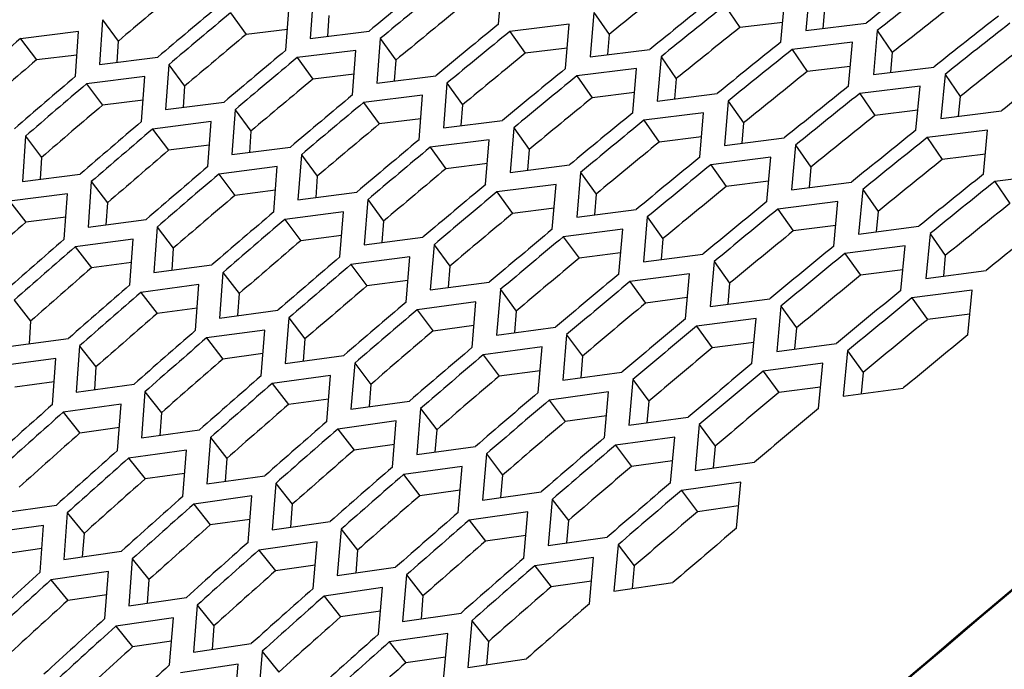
# Model space of a CAD drawing. Header units: millimetres. Extents: x 0 to 420, y 0 to 297.
# Tile 429 of 502: x 329.52 to 332.85, y 239.93 to 242.13. Entities that reach past the tile are written whole.
import ezdxf

# ---------------------------------------------------------------- set-up
doc = ezdxf.new("R2010")
doc.units = ezdxf.units.MM
doc.header["$LTSCALE"] = 23.1
doc.layers.get('0').update_dxf_attribs({"linetype": 'CONTINUOUS'})

msp = doc.modelspace()

# ---------------------------------------------------------------- linework, layer by layer
at = {"color": 3, "linetype": 'CONTINUOUS'}
for p, q in [((331.1417, 242.1163), (331.1535, 242.2657)), ((330.5152, 242.2183), (330.5041, 242.068)), ((332.194, 242.243), (332.1809, 242.0947)), ((332.0969, 242.0551), (332.1099, 242.2036)), ((330.4223, 242.028), (330.4333, 242.1786)), ((331.4638, 242.1554), (331.4515, 242.0059)), ((329.8015, 242.1312), (329.7911, 241.9797)), ((332.1809, 242.0947), (332.3849, 242.1193)), ((329.7206, 242.0913), (329.5239, 242.0669)), ((329.7103, 241.9395), (329.7206, 242.0913)), ((330.5041, 242.068), (330.7034, 242.0925)), ((331.3807, 242.1157), (331.1795, 242.0912)), ((331.3685, 241.966), (331.3807, 242.1157)), ((332.423, 242.0945), (332.4096, 241.9459)), ((330.7411, 242.0673), (330.7296, 241.9166)), ((332.3387, 242.055), (332.135, 242.0303)), ((332.3253, 241.9061), (332.3387, 242.055)), ((330.659, 242.0274), (330.4598, 242.0028)), ((330.6475, 241.8764), (330.659, 242.0274)), ((331.4515, 242.0059), (331.6534, 242.0306)), ((329.7911, 241.9797), (329.9884, 242.0043)), ((331.6913, 242.0057), (331.6786, 241.8558)), ((330.0258, 241.9789), (330.015, 241.827)), ((331.608, 241.9658), (331.4063, 241.9409)), ((331.5953, 241.8157), (331.608, 241.9658)), ((332.4096, 241.9459), (332.6139, 241.9708)), ((329.9447, 241.9387), (329.7476, 241.914)), ((329.934, 241.7866), (329.9447, 241.9387)), ((330.7296, 241.9166), (330.9294, 241.9415)), ((332.6521, 241.946), (332.6382, 241.7971)), ((330.967, 241.9163), (330.955, 241.7652)), ((332.5675, 241.9063), (332.3634, 241.8812)), ((332.5537, 241.757), (332.5675, 241.9063)), ((330.015, 241.827), (330.2128, 241.8519)), ((330.8846, 241.8761), (330.685, 241.8512)), ((330.8727, 241.7248), (330.8846, 241.8761)), ((331.6786, 241.8558), (331.8809, 241.8809)), ((331.9188, 241.8559), (331.9056, 241.7057)), ((330.2502, 241.8265), (330.239, 241.6743)), ((332.6382, 241.7971), (332.843, 241.8223)), ((330.1688, 241.7861), (329.9712, 241.7611)), ((330.1576, 241.6336), (330.1688, 241.7861)), ((330.955, 241.7652), (331.1553, 241.7904)), ((331.8352, 241.8158), (331.6331, 241.7906)), ((331.8221, 241.6654), (331.8352, 241.8158)), ((331.1929, 241.7653), (331.1805, 241.6138)), ((332.7963, 241.7576), (332.5917, 241.7322)), ((332.782, 241.608), (332.7963, 241.7576)), ((329.5408, 241.7366), (329.5304, 241.5832)), ((331.1103, 241.7249), (330.9103, 241.6996)), ((331.0979, 241.5732), (331.1103, 241.7249)), ((331.9056, 241.7057), (332.1084, 241.7311)), ((330.239, 241.6743), (330.4371, 241.6996)), ((332.1463, 241.7062), (332.1327, 241.5556)), ((330.4745, 241.6742), (330.4629, 241.5216)), ((332.0624, 241.6659), (331.8599, 241.6403)), ((332.0489, 241.5151), (332.0624, 241.6659)), ((330.3929, 241.6336), (330.1949, 241.6082)), ((330.3813, 241.4807), (330.3929, 241.6336)), ((331.1805, 241.6138), (331.3812, 241.6394)), ((329.5304, 241.5832), (329.7264, 241.6085)), ((331.4189, 241.6142), (331.406, 241.4624)), ((333.0252, 241.6089), (332.8201, 241.5832)), ((329.7636, 241.5829), (329.7527, 241.4291)), ((331.336, 241.5736), (331.1355, 241.5479)), ((331.3232, 241.4216), (331.336, 241.5736)), ((332.1327, 241.5556), (332.3359, 241.5814)), ((332.3738, 241.5564), (332.3598, 241.4055)), ((329.6829, 241.542), (329.487, 241.5166)), ((329.6721, 241.388), (329.6829, 241.542)), ((330.4629, 241.5216), (330.6615, 241.5473)), ((330.6989, 241.5219), (330.6868, 241.3689)), ((331.406, 241.4624), (331.6071, 241.4884)), ((332.2897, 241.5159), (332.0867, 241.49)), ((332.2757, 241.3647), (332.2897, 241.5159)), ((329.7527, 241.4291), (329.9492, 241.4548)), ((330.617, 241.481), (330.4186, 241.4552)), ((330.6049, 241.3278), (330.617, 241.481)), ((331.6448, 241.4632), (331.6315, 241.3111)), ((329.9864, 241.4292), (329.9751, 241.2751)), ((331.5616, 241.4224), (331.3607, 241.3963)), ((331.5484, 241.27), (331.5616, 241.4224)), ((332.3598, 241.4055), (332.5634, 241.4317)), ((329.9054, 241.3881), (329.7091, 241.3623)), ((329.8942, 241.2337), (329.9054, 241.3881)), ((330.6868, 241.3689), (330.8858, 241.3949)), ((332.6013, 241.4067), (332.5868, 241.2554)), ((330.9232, 241.3695), (330.9107, 241.2162)), ((332.5169, 241.366), (332.3135, 241.3397)), ((332.5025, 241.2144), (332.5169, 241.366)), ((330.8411, 241.3285), (330.6422, 241.3023)), ((330.8286, 241.1749), (330.8411, 241.3285)), ((331.6315, 241.3111), (331.833, 241.3373)), ((329.9751, 241.2751), (330.172, 241.3012)), ((331.8707, 241.3122), (331.857, 241.1597)), ((330.2092, 241.2756), (330.1975, 241.1211)), ((331.7873, 241.2712), (331.5859, 241.2447)), ((331.7736, 241.1184), (331.7873, 241.2712)), ((332.5868, 241.2554), (332.7909, 241.2819)), ((330.128, 241.2342), (329.9313, 241.208)), ((330.1163, 241.0795), (330.128, 241.2342)), ((330.9107, 241.2162), (331.1102, 241.2426)), ((331.1476, 241.2172), (331.1347, 241.0635)), ((331.857, 241.1597), (332.059, 241.1863)), ((332.7441, 241.216), (332.5403, 241.1894)), ((332.7293, 241.0641), (332.7441, 241.216)), ((331.0651, 241.1759), (330.8659, 241.1494)), ((331.0523, 241.0219), (331.0651, 241.1759)), ((332.0966, 241.1611), (332.0825, 241.0083)), ((330.1975, 241.1211), (330.3948, 241.1475)), ((330.432, 241.1219), (330.4198, 240.967)), ((332.0129, 241.1199), (331.8112, 241.0931)), ((331.9988, 240.9668), (332.0129, 241.1199)), ((331.1347, 241.0635), (331.3345, 241.0902)), ((329.4917, 241.0258), (329.687, 241.0523)), ((330.3505, 241.0803), (330.1534, 241.0538)), ((330.3385, 240.9252), (330.3505, 241.0803)), ((331.3719, 241.0648), (331.3586, 240.9108)), ((329.7239, 241.0264), (329.7126, 240.8704)), ((331.2892, 241.0233), (331.0896, 240.9964)), ((331.2759, 240.869), (331.2892, 241.0233)), ((332.0825, 241.0083), (332.2849, 241.0353)), ((330.4198, 240.967), (330.6177, 240.9938)), ((332.3225, 241.0101), (332.308, 240.8569)), ((329.6435, 240.9846), (329.4484, 240.958)), ((329.6322, 240.8284), (329.6435, 240.9846)), ((330.6548, 240.9682), (330.6422, 240.813)), ((332.2386, 240.9687), (332.0364, 240.9415)), ((332.2241, 240.8152), (332.2386, 240.9687)), ((330.5731, 240.9265), (330.3755, 240.8995)), ((330.5606, 240.771), (330.5731, 240.9265)), ((331.3586, 240.9108), (331.5589, 240.9379)), ((329.7126, 240.8704), (329.9083, 240.8973)), ((331.5963, 240.9125), (331.5825, 240.7581)), ((329.9452, 240.8714), (329.9334, 240.715)), ((331.5133, 240.8708), (331.3132, 240.8435)), ((331.4996, 240.7161), (331.5133, 240.8708)), ((332.308, 240.8569), (332.5108, 240.8842)), ((329.8645, 240.8294), (329.669, 240.8024)), ((329.8528, 240.6728), (329.8645, 240.8294)), ((330.6422, 240.813), (330.8405, 240.8402)), ((330.8776, 240.8146), (330.8646, 240.6589)), ((331.5825, 240.7581), (331.7833, 240.7856)), ((330.7956, 240.7726), (330.5976, 240.7452)), ((330.7827, 240.6167), (330.7956, 240.7726)), ((331.8207, 240.7602), (331.8064, 240.6054)), ((329.9334, 240.715), (330.1295, 240.7422)), ((330.1664, 240.7164), (330.1542, 240.5596)), ((330.8646, 240.6589), (331.0633, 240.6865)), ((331.7374, 240.7182), (331.5369, 240.6906)), ((331.7233, 240.5632), (331.7374, 240.7182)), ((330.0855, 240.6742), (329.8895, 240.6468)), ((330.0733, 240.5171), (330.0855, 240.6742)), ((331.1004, 240.6609), (331.087, 240.5049)), ((331.0182, 240.6187), (330.8197, 240.591)), ((331.0048, 240.4624), (331.0182, 240.6187)), ((331.8064, 240.6054), (332.0076, 240.6332)), ((330.1542, 240.5596), (330.3508, 240.5872)), ((330.3877, 240.5614), (330.3751, 240.4042)), ((331.9615, 240.5657), (331.7605, 240.5377)), ((331.9469, 240.4102), (331.9615, 240.5657)), ((330.3065, 240.5189), (330.1101, 240.4912)), ((330.2939, 240.3615), (330.3065, 240.5189)), ((331.087, 240.5049), (331.2861, 240.5328)), ((329.4515, 240.4603), (329.6459, 240.4879)), ((331.3232, 240.5072), (331.3093, 240.3509)), ((329.6825, 240.4618), (329.6708, 240.3035)), ((331.2407, 240.4648), (331.0418, 240.4367)), ((331.2269, 240.3082), (331.2407, 240.4648)), ((329.6023, 240.4191), (329.4081, 240.3914)), ((329.5906, 240.2606), (329.6023, 240.4191)), ((330.3751, 240.4042), (330.5721, 240.4322)), ((330.6089, 240.4064), (330.5959, 240.2489)), ((330.5275, 240.3637), (330.3307, 240.3356)), ((330.5145, 240.2059), (330.5275, 240.3637)), ((331.3093, 240.3509), (331.5089, 240.3792)), ((331.546, 240.3536), (331.5317, 240.1968)), ((329.6708, 240.3035), (329.8656, 240.3315)), ((329.9023, 240.3054), (329.8901, 240.1468)), ((331.4633, 240.3109), (331.2639, 240.2825)), ((331.449, 240.1539), (331.4633, 240.3109)), ((329.8218, 240.2625), (329.6271, 240.2344)), ((329.8097, 240.1036), (329.8218, 240.2625)), ((330.5959, 240.2489), (330.7933, 240.2772)), ((330.8302, 240.2514), (330.8167, 240.0935)), ((331.5317, 240.1968), (331.7317, 240.2255)), ((330.7485, 240.2085), (330.5513, 240.18)), ((330.7351, 240.0503), (330.7485, 240.2085)), ((329.8901, 240.1468), (330.0854, 240.1751)), ((330.122, 240.1491), (330.1094, 239.99)), ((330.8167, 240.0935), (331.0146, 240.1222)), ((330.0413, 240.1059), (329.8462, 240.0774)), ((330.0287, 239.9466), (330.0413, 240.1059)), ((331.0515, 240.0964), (331.0376, 239.9381)), ((330.9695, 240.0532), (330.7718, 240.0244)), ((330.9557, 239.8947), (330.9695, 240.0532)), ((330.1094, 239.99), (330.3051, 240.0188)), ((330.3417, 239.9927), (330.3287, 239.8333)), ((331.0376, 239.9381), (331.2358, 239.9672)), ((330.2608, 239.9493), (330.0652, 239.9204)), ((330.2478, 239.7896), (330.2608, 239.9493))]:
    msp.add_line(p, q, dxfattribs=at)
at = {"color": 7, "linetype": 'CONTINUOUS'}
for p, q in [((330.2346, 242.1544), (330.2877, 242.0814)), ((331.4638, 242.1554), (331.5155, 242.0812)), ((331.9066, 242.1793), (331.9577, 242.1047)), ((332.2446, 242.168), (332.239, 242.1017)), ((329.8015, 242.1312), (329.8551, 242.0587)), ((330.5678, 242.145), (330.5628, 242.0752)), ((332.1028, 242.1219), (331.9577, 242.1047)), ((330.4274, 242.0983), (330.2877, 242.0814)), ((331.1795, 242.0912), (331.2316, 242.0174)), ((332.423, 242.0945), (332.4737, 242.0196)), ((329.5239, 242.0669), (329.578, 241.9948)), ((329.8551, 242.0587), (329.8503, 241.9871)), ((330.7411, 242.0673), (330.7938, 241.994)), ((331.5155, 242.0812), (331.51, 242.0131)), ((331.3741, 242.0347), (331.2316, 242.0174)), ((332.135, 242.0303), (332.1861, 241.9556)), ((332.4737, 242.0196), (332.4678, 241.953)), ((329.7152, 242.0116), (329.578, 241.9948)), ((330.4598, 242.0028), (330.5129, 241.9298)), ((330.7938, 241.994), (330.7885, 241.924)), ((331.6913, 242.0057), (331.743, 241.9315)), ((330.0258, 241.9789), (330.0794, 241.9063)), ((332.3313, 241.9731), (332.1861, 241.9556)), ((330.6529, 241.947), (330.5129, 241.9298)), ((331.4063, 241.9409), (331.4584, 241.8671)), ((331.743, 241.9315), (331.7373, 241.8631)), ((332.6521, 241.946), (332.7028, 241.8711)), ((329.7476, 241.914), (329.8016, 241.8418)), ((330.0794, 241.9063), (330.0745, 241.8345)), ((330.967, 241.9163), (331.0197, 241.8429)), ((331.6011, 241.8846), (331.4584, 241.8671)), ((329.9391, 241.8589), (329.8016, 241.8418)), ((330.685, 241.8512), (330.7381, 241.7782)), ((331.9188, 241.8559), (331.9705, 241.7817)), ((332.3634, 241.8812), (332.4145, 241.8066)), ((332.7028, 241.8711), (332.6967, 241.8043)), ((330.2502, 241.8265), (330.3038, 241.754)), ((331.0197, 241.8429), (331.0143, 241.7727)), ((332.5599, 241.8244), (332.4145, 241.8066)), ((330.8783, 241.7956), (330.7381, 241.7782)), ((331.6331, 241.7906), (331.6852, 241.7168)), ((329.9712, 241.7611), (330.0253, 241.6889)), ((330.3038, 241.754), (330.2986, 241.6819)), ((331.1929, 241.7653), (331.2456, 241.6919)), ((331.9705, 241.7817), (331.9646, 241.7131)), ((329.5408, 241.7366), (329.5954, 241.6648)), ((331.8281, 241.7345), (331.6852, 241.7168)), ((332.5917, 241.7322), (332.6429, 241.6576)), ((330.1629, 241.7062), (330.0253, 241.6889)), ((330.9103, 241.6996), (330.9634, 241.6266)), ((331.2456, 241.6919), (331.24, 241.6214)), ((332.1463, 241.7062), (332.198, 241.632)), ((329.5954, 241.6648), (329.5905, 241.591)), ((330.4745, 241.6742), (330.5282, 241.6017)), ((332.7885, 241.6756), (332.6429, 241.6576)), ((331.1037, 241.6442), (330.9634, 241.6266)), ((331.8599, 241.6403), (331.912, 241.5665)), ((332.198, 241.632), (332.1919, 241.5631)), ((330.1949, 241.6082), (330.249, 241.536)), ((330.5282, 241.6017), (330.5228, 241.5294)), ((331.4189, 241.6142), (331.4715, 241.5409)), ((332.0551, 241.5845), (331.912, 241.5665)), ((329.7636, 241.5829), (329.8182, 241.5112)), ((330.3868, 241.5536), (330.249, 241.536)), ((332.3738, 241.5564), (332.4255, 241.4823)), ((332.8201, 241.5832), (332.8712, 241.5086)), ((330.6989, 241.5219), (330.7525, 241.4493)), ((331.1355, 241.5479), (331.1886, 241.4749)), ((331.4715, 241.5409), (331.4657, 241.4701)), ((329.487, 241.5166), (329.5421, 241.4452)), ((329.8182, 241.5112), (329.8131, 241.437)), ((331.3292, 241.4928), (331.1886, 241.4749)), ((332.0867, 241.49), (332.1388, 241.4162)), ((329.6774, 241.4627), (329.5421, 241.4452)), ((330.4186, 241.4552), (330.4726, 241.383)), ((331.6448, 241.4632), (331.6974, 241.3898)), ((332.4255, 241.4823), (332.4192, 241.4132)), ((329.9864, 241.4292), (330.041, 241.3575)), ((330.7525, 241.4493), (330.7469, 241.3768)), ((332.2821, 241.4344), (332.1388, 241.4162)), ((330.6107, 241.4009), (330.4726, 241.383)), ((331.3607, 241.3963), (331.4138, 241.3233)), ((331.6974, 241.3898), (331.6914, 241.3189)), ((332.6013, 241.4067), (332.653, 241.3325)), ((329.7091, 241.3623), (329.7642, 241.2909)), ((330.041, 241.3575), (330.0357, 241.2831)), ((330.9232, 241.3695), (330.9769, 241.297)), ((331.5546, 241.3415), (331.4138, 241.3233)), ((332.3135, 241.3397), (332.3656, 241.2659)), ((332.653, 241.3325), (332.6465, 241.2632)), ((329.8997, 241.3086), (329.7642, 241.2909)), ((330.6422, 241.3023), (330.6963, 241.2301)), ((330.9769, 241.297), (330.9711, 241.2242)), ((331.8707, 241.3122), (331.9234, 241.2388)), ((330.2092, 241.2756), (330.2638, 241.2038)), ((332.5091, 241.2843), (332.3656, 241.2659)), ((330.8346, 241.2482), (330.6963, 241.2301)), ((331.5859, 241.2447), (331.639, 241.1717)), ((331.9234, 241.2388), (331.9171, 241.1676)), ((329.9313, 241.208), (329.9863, 241.1367)), ((330.2638, 241.2038), (330.2583, 241.1292)), ((331.1476, 241.2172), (331.2012, 241.1446)), ((331.78, 241.1901), (331.639, 241.1717)), ((332.5403, 241.1894), (332.5924, 241.1156)), ((329.5026, 241.1814), (329.5582, 241.1106)), ((330.122, 241.1546), (329.9863, 241.1367)), ((332.0966, 241.1611), (332.1493, 241.0878)), ((330.432, 241.1219), (330.4866, 241.0502)), ((330.8659, 241.1494), (330.92, 241.0772)), ((331.2012, 241.1446), (331.1952, 241.0716)), ((332.7361, 241.1343), (332.5924, 241.1156)), ((329.5582, 241.1106), (329.553, 241.0341)), ((331.0584, 241.0955), (330.92, 241.0772)), ((331.8112, 241.0931), (331.8642, 241.0201)), ((332.1493, 241.0878), (332.1428, 241.0163)), ((330.1534, 241.0538), (330.2084, 240.9824)), ((331.3719, 241.0648), (331.4256, 240.9923)), ((329.7239, 241.0264), (329.7795, 240.9555)), ((330.4866, 241.0502), (330.4809, 240.9753)), ((332.0055, 241.0387), (331.8642, 241.0201)), ((330.3443, 241.0006), (330.2084, 240.9824)), ((331.0896, 240.9964), (331.1436, 240.9243)), ((331.4256, 240.9923), (331.4194, 240.919)), ((332.3225, 241.0101), (332.3752, 240.9367)), ((329.7795, 240.9555), (329.774, 240.8789)), ((330.6548, 240.9682), (330.7094, 240.8965)), ((331.2823, 240.9428), (331.1436, 240.9243)), ((332.0364, 240.9415), (332.0895, 240.8685)), ((332.3752, 240.9367), (332.3685, 240.8651)), ((329.6378, 240.9056), (329.5044, 240.8875)), ((330.3755, 240.8995), (330.4305, 240.8282)), ((330.7094, 240.8965), (330.7034, 240.8214)), ((331.5963, 240.9125), (331.6499, 240.84)), ((332.2309, 240.8874), (332.0895, 240.8685)), ((329.9452, 240.8714), (330.0007, 240.8005)), ((330.5667, 240.8466), (330.4305, 240.8282)), ((331.3132, 240.8435), (331.3673, 240.7713)), ((331.6499, 240.84), (331.6435, 240.7664)), ((329.669, 240.8024), (329.7249, 240.7319)), ((330.0007, 240.8005), (329.9951, 240.7236)), ((330.8776, 240.8146), (330.9322, 240.7428)), ((331.5062, 240.7901), (331.3673, 240.7713)), ((331.8207, 240.7602), (331.8743, 240.6876)), ((329.8586, 240.7502), (329.7249, 240.7319)), ((330.5976, 240.7452), (330.6526, 240.6739)), ((330.9322, 240.7428), (330.926, 240.6675)), ((330.1664, 240.7164), (330.222, 240.6455)), ((330.789, 240.6926), (330.6526, 240.6739)), ((331.5369, 240.6906), (331.5909, 240.6184)), ((331.8743, 240.6876), (331.8676, 240.6139)), ((331.1004, 240.6609), (331.155, 240.5892)), ((329.8895, 240.6468), (329.9455, 240.5763)), ((330.222, 240.6455), (330.2161, 240.5683)), ((331.7301, 240.6375), (331.5909, 240.6184)), ((330.0794, 240.5949), (329.9455, 240.5763)), ((330.8197, 240.591), (330.8747, 240.5196)), ((331.155, 240.5892), (331.1486, 240.5136)), ((330.3877, 240.5614), (330.4432, 240.4905)), ((331.0113, 240.5386), (330.8747, 240.5196)), ((331.7605, 240.5377), (331.8146, 240.4655)), ((330.1101, 240.4912), (330.1661, 240.4207)), ((330.4432, 240.4905), (330.4372, 240.4131)), ((331.3232, 240.5072), (331.3778, 240.4355)), ((329.6825, 240.4618), (329.7391, 240.3918)), ((331.9539, 240.4848), (331.8146, 240.4655)), ((330.3001, 240.4395), (330.1661, 240.4207)), ((331.0418, 240.4367), (331.0969, 240.3654)), ((331.3778, 240.4355), (331.3712, 240.3597)), ((329.7391, 240.3918), (329.7333, 240.3125)), ((330.6089, 240.4064), (330.6645, 240.3355)), ((331.2337, 240.3846), (331.0969, 240.3654)), ((331.546, 240.3536), (331.6006, 240.2818)), ((329.5965, 240.3404), (329.465, 240.3217)), ((330.3307, 240.3356), (330.3867, 240.2651)), ((330.6645, 240.3355), (330.6582, 240.2578)), ((329.9023, 240.3054), (329.9588, 240.2354)), ((330.5209, 240.2841), (330.3867, 240.2651)), ((331.2639, 240.2825), (331.319, 240.2111)), ((331.6006, 240.2818), (331.5938, 240.2057)), ((329.6271, 240.2344), (329.6841, 240.1648)), ((329.9588, 240.2354), (329.9528, 240.1559)), ((330.8302, 240.2514), (330.8858, 240.1805)), ((331.456, 240.2305), (331.319, 240.2111)), ((329.8158, 240.1836), (329.6841, 240.1648)), ((330.5513, 240.18), (330.6073, 240.1095)), ((330.8858, 240.1805), (330.8793, 240.1026)), ((330.122, 240.1491), (330.1785, 240.079)), ((330.7417, 240.1288), (330.6073, 240.1095)), ((331.0515, 240.0964), (331.107, 240.0255)), ((329.8462, 240.0774), (329.9031, 240.0078)), ((330.1785, 240.079), (330.1723, 239.9993)), ((330.0351, 240.0269), (329.9031, 240.0078)), ((330.7718, 240.0244), (330.8278, 239.9539)), ((331.107, 240.0255), (331.1003, 239.9473)), ((330.3417, 239.9927), (330.3982, 239.9227)), ((330.9625, 239.9734), (330.8278, 239.9539))]:
    msp.add_line(p, q, dxfattribs=at)
at = {"color": 3, "linetype": 'CONTINUOUS'}
for centre, radius, start, end in [((362.7885, 203.8472), 48.8787, 128.13837, 128.46389), ((361.6232, 204.759), 48.4749, 129.30789, 129.63166), ((362.8473, 203.7965), 48.9119, 128.13837, 128.46389), ((361.6821, 204.7081), 48.5083, 129.30789, 129.63166), ((362.3858, 204.1449), 48.7833, 128.72394, 129.04855), ((361.2074, 205.079), 48.3539, 129.89034, 130.2133), ((361.2664, 205.028), 48.3874, 129.89034, 130.2133), ((362.4447, 204.0941), 48.8166, 128.72394, 129.04855), ((363.1412, 203.543), 49.0776, 128.13837, 128.46389), ((363.2, 203.4923), 49.1107, 128.13837, 128.46389), ((361.977, 204.4536), 48.6754, 129.30789, 129.63166), ((362.0359, 204.4027), 48.7088, 129.30789, 129.63166), ((360.8441, 205.3586), 48.2541, 130.47136, 130.79356), ((362.7391, 203.8401), 48.983, 128.72394, 129.04855), ((361.5616, 204.773), 48.5551, 129.89034, 130.2133), ((362.798, 203.7893), 49.0162, 128.72394, 129.04855), ((361.6207, 204.722), 48.5886, 129.89034, 130.2133), ((363.494, 203.2389), 49.2764, 128.13837, 128.46389), ((362.3307, 204.1481), 48.8759, 129.30789, 129.63166), ((361.1397, 205.1032), 48.4223, 130.47136, 130.79356), ((362.3897, 204.0972), 48.9093, 129.30789, 129.63166), ((361.1988, 205.0521), 48.456, 130.47136, 130.79356), ((363.0924, 203.5353), 49.1826, 128.72394, 129.04855), ((361.9159, 204.467), 48.7563, 129.89034, 130.2133), ((361.9749, 204.416), 48.7898, 129.89034, 130.2133), ((363.1513, 203.4845), 49.2159, 128.72394, 129.04855), ((361.4944, 204.7966), 48.6242, 130.47136, 130.79356), ((362.6845, 203.8427), 49.0763, 129.30789, 129.63166), ((362.7435, 203.7918), 49.1097, 129.30789, 129.63166), ((361.5535, 204.7455), 48.6579, 130.47136, 130.79356), ((363.4457, 203.2305), 49.3823, 128.72394, 129.04855), ((362.2702, 204.161), 48.9575, 129.89034, 130.2133), ((363.5046, 203.1797), 49.4156, 128.72394, 129.04855), ((362.3292, 204.11), 48.991, 129.89034, 130.2133), ((363.0383, 203.5373), 49.2768, 129.30789, 129.63166), ((361.8491, 204.4901), 48.8262, 130.47136, 130.79356), ((363.0973, 203.4864), 49.3102, 129.30789, 129.63166), ((361.9082, 204.439), 48.8598, 130.47136, 130.79356), ((363.799, 202.9257), 49.582, 128.72394, 129.04855), ((362.6244, 203.855), 49.1587, 129.89034, 130.2133), ((363.8579, 202.8749), 49.6153, 128.72394, 129.04855), ((362.6835, 203.804), 49.1922, 129.89034, 130.2133), ((365.5627, 201.3205), 50.7931, 127.70247, 133.05496), ((363.3921, 203.2319), 49.4773, 129.30789, 129.63166), ((363.4511, 203.181), 49.5107, 129.30789, 129.63166), ((362.2038, 204.1836), 49.0281, 130.47136, 130.79356), ((362.263, 204.1325), 49.0617, 130.47136, 130.79356), ((364.1523, 202.6209), 49.7817, 128.72394, 129.04855), ((362.9787, 203.5491), 49.3599, 129.89034, 130.2133), ((361.7764, 204.5227), 48.8849, 131.05104, 131.37255), ((363.0377, 203.4981), 49.3935, 129.89034, 130.2133), ((361.8356, 204.4715), 48.9187, 131.05104, 131.37255), ((363.7459, 202.9265), 49.6777, 129.30789, 129.63166), ((362.5586, 203.877), 49.23, 130.47136, 130.79356), ((363.8048, 202.8756), 49.7111, 129.30789, 129.63166), ((362.6177, 203.8259), 49.2636, 130.47136, 130.79356), ((363.333, 203.2431), 49.5611, 129.89034, 130.2133), ((362.1315, 204.2156), 49.0875, 131.05104, 131.37255), ((363.392, 203.1921), 49.5947, 129.89034, 130.2133), ((362.1907, 204.1645), 49.1213, 131.05104, 131.37255), ((364.0997, 202.621), 49.8782, 129.30789, 129.63166), ((364.1586, 202.5701), 49.9116, 129.30789, 129.63166), ((362.9133, 203.5705), 49.4319, 130.47136, 130.79356), ((362.9724, 203.5194), 49.4656, 130.47136, 130.79356), ((363.6872, 202.9371), 49.7623, 129.89034, 130.2133), ((363.7463, 202.8861), 49.7959, 129.89034, 130.2133), ((362.4867, 203.9086), 49.2901, 131.05104, 131.37255), ((362.5459, 203.8574), 49.3239, 131.05104, 131.37255), ((364.4535, 202.3156), 50.0787, 129.30789, 129.63166), ((363.268, 203.264), 49.6338, 130.47136, 130.79356), ((363.3271, 203.2129), 49.6675, 130.47136, 130.79356), ((364.0415, 202.6311), 49.9636, 129.89034, 130.2133), ((362.8418, 203.6016), 49.4927, 131.05104, 131.37255), ((364.1005, 202.5801), 49.9971, 129.89034, 130.2133), ((362.901, 203.5504), 49.5264, 131.05104, 131.37255), ((363.6227, 202.9574), 49.8357, 130.47136, 130.79356), ((362.4086, 203.9497), 49.3389, 131.62948, 131.95033), ((363.6818, 202.9063), 49.8694, 130.47136, 130.79356), ((362.4678, 203.8984), 49.3728, 131.62948, 131.95033), ((364.3957, 202.3251), 50.1648, 129.89034, 130.2133), ((363.197, 203.2945), 49.6952, 131.05104, 131.37255), ((363.2562, 203.2434), 49.729, 131.05104, 131.37255), ((363.9774, 202.6509), 50.0377, 130.47136, 130.79356), ((364.0366, 202.5998), 50.0713, 130.47136, 130.79356), ((362.7641, 203.6422), 49.5421, 131.62948, 131.95033), ((362.8234, 203.5909), 49.576, 131.62948, 131.95033), ((363.5521, 202.9875), 49.8978, 131.05104, 131.37255), ((363.6113, 202.9363), 49.9316, 131.05104, 131.37255), ((364.3322, 202.3444), 50.2396, 130.47136, 130.79356), ((364.3913, 202.2933), 50.2732, 130.47136, 130.79356), ((363.1197, 203.3347), 49.7453, 131.62948, 131.95033), ((363.179, 203.2834), 49.7792, 131.62948, 131.95033), ((363.9073, 202.6805), 50.1004, 131.05104, 131.37255), ((363.9665, 202.6293), 50.1342, 131.05104, 131.37255), ((364.6869, 202.0378), 50.4415, 130.47136, 130.79356), ((363.4753, 203.0272), 49.9485, 131.62948, 131.95033), ((363.5345, 202.976), 49.9824, 131.62948, 131.95033), ((364.2625, 202.3734), 50.303, 131.05104, 131.37255), ((363.0359, 203.3844), 49.7839, 132.20677, 132.52702), ((364.3216, 202.3223), 50.3368, 131.05104, 131.37255), ((363.0952, 203.333), 49.8179, 132.20677, 132.52702), ((363.8308, 202.7197), 50.1517, 131.62948, 131.95033), ((363.8901, 202.6685), 50.1856, 131.62948, 131.95033), ((364.6176, 202.0664), 50.5056, 131.05104, 131.37255), ((363.3918, 203.0764), 49.9877, 132.20677, 132.52702), ((363.4511, 203.0251), 50.0217, 132.20677, 132.52702), ((364.1864, 202.4122), 50.3549, 131.62948, 131.95033), ((364.2456, 202.361), 50.3888, 131.62948, 131.95033), ((363.7478, 202.7685), 50.1915, 132.20677, 132.52702)]:
    msp.add_arc(centre, radius, start, end, dxfattribs=at)
at = {"color": 7, "linetype": 'CONTINUOUS'}
for centre, radius, start, end in [((362.0649, 204.4212), 48.4927, 128.72394, 129.04855), ((360.885, 205.3571), 48.061, 129.89034, 130.2133), ((362.821, 203.8184), 48.7882, 128.13837, 128.46389), ((361.6553, 204.7308), 48.3837, 129.30789, 129.63166), ((362.4181, 204.1164), 48.6924, 128.72394, 129.04855), ((361.2392, 205.0511), 48.2622, 129.89034, 130.2133), ((363.1738, 203.5142), 48.987, 128.13837, 128.46389), ((360.8166, 205.382), 48.1285, 130.47136, 130.79356), ((362.009, 204.4253), 48.5841, 129.30789, 129.63166), ((362.7714, 203.8116), 48.892, 128.72394, 129.04855), ((361.5935, 204.7451), 48.4635, 129.89034, 130.2133), ((362.3628, 204.1199), 48.7846, 129.30789, 129.63166), ((361.1713, 205.0754), 48.3304, 130.47136, 130.79356), ((363.1247, 203.5068), 49.0917, 128.72394, 129.04855), ((361.9478, 204.4391), 48.6647, 129.89034, 130.2133), ((361.5261, 204.7689), 48.5323, 130.47136, 130.79356), ((362.7166, 203.8145), 48.9851, 129.30789, 129.63166), ((363.478, 203.202), 49.2914, 128.72394, 129.04855), ((362.302, 204.1331), 48.8659, 129.89034, 130.2133), ((363.0704, 203.5091), 49.1855, 129.30789, 129.63166), ((361.8808, 204.4624), 48.7342, 130.47136, 130.79356), ((365.9375, 200.9181), 51.3394, 127.75887, 133.0674), ((363.8313, 202.8972), 49.4911, 128.72394, 129.04855), ((362.6563, 203.8271), 49.0671, 129.89034, 130.2133), ((361.4527, 204.8022), 48.5901, 131.05104, 131.37255), ((363.4242, 203.2036), 49.386, 129.30789, 129.63166), ((362.2355, 204.1558), 48.9361, 130.47136, 130.79356), ((363.0106, 203.5211), 49.2683, 129.89034, 130.2133), ((361.8078, 204.4952), 48.7927, 131.05104, 131.37255), ((363.778, 202.8982), 49.5864, 129.30789, 129.63166), ((362.5902, 203.8493), 49.1381, 130.47136, 130.79356), ((363.3648, 203.2151), 49.4695, 129.89034, 130.2133), ((362.163, 204.1881), 48.9953, 131.05104, 131.37255), ((364.1318, 202.5928), 49.7869, 129.30789, 129.63166), ((362.9449, 203.5428), 49.34, 130.47136, 130.79356), ((363.7191, 202.9091), 49.6707, 129.89034, 130.2133), ((362.5182, 203.8811), 49.1978, 131.05104, 131.37255), ((363.2997, 203.2362), 49.5419, 130.47136, 130.79356), ((364.0734, 202.6031), 49.8719, 129.89034, 130.2133), ((362.8733, 203.5741), 49.4004, 131.05104, 131.37255), ((363.6544, 202.9297), 49.7438, 130.47136, 130.79356), ((362.4398, 203.9224), 49.2464, 131.62948, 131.95033), ((363.2285, 203.267), 49.603, 131.05104, 131.37255), ((364.0091, 202.6232), 49.9457, 130.47136, 130.79356), ((362.7954, 203.6149), 49.4496, 131.62948, 131.95033), ((363.5836, 202.96), 49.8056, 131.05104, 131.37255), ((364.3638, 202.3166), 50.1476, 130.47136, 130.79356), ((363.151, 203.3074), 49.6528, 131.62948, 131.95033), ((363.9388, 202.653), 50.0082, 131.05104, 131.37255), ((363.5065, 202.9999), 49.856, 131.62948, 131.95033), ((364.2939, 202.3459), 50.2107, 131.05104, 131.37255), ((363.067, 203.3573), 49.6911, 132.20677, 132.52702), ((363.8621, 202.6924), 50.0592, 131.62948, 131.95033), ((363.4229, 203.0493), 49.8949, 132.20677, 132.52702), ((364.2177, 202.3849), 50.2624, 131.62948, 131.95033)]:
    msp.add_arc(centre, radius, start, end, dxfattribs=at)
msp.add_open_spline([(325.7915, 240.4092), (326.9563, 241.5423), (329.3493, 243.6919), (333.1252, 246.5612), (336.9793, 248.9908), (339.6313, 250.325), (340.9508, 250.897)], degree=3, knots=[0, 0, 0, 0, 0.263163, 0.520257, 0.7671, 1, 1, 1, 1], dxfattribs=at)
at = {"color": 3, "linetype": 'CONTINUOUS'}
msp.add_open_spline([(325.7974, 240.403), (326.9577, 241.5322), (329.3436, 243.674), (333.1141, 246.5301), (336.9676, 248.951), (339.6175, 250.2875), (340.9356, 250.8661)], degree=3, knots=[0, 0, 0, 0, 0.262658, 0.519459, 0.766458, 1, 1, 1, 1], dxfattribs=at)

doc.saveas('drawing.dxf')
